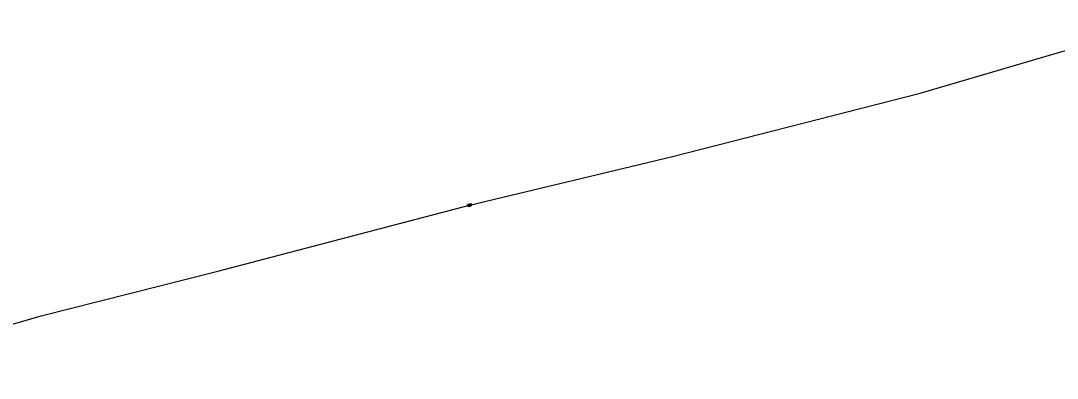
# Model space of a CAD drawing. Extents: x 1614474 to 1865144, y 1098877 to 1212550.
# Drawn here: x 1739056 to 1741385, y 1163429 to 1164232 of the extents above; entities that cross this region are included whole.
import ezdxf

# ---------------------------------------------------------------- set-up
doc = ezdxf.new("R2010")
doc.units = 0
doc.layers.add('BFUSER_DUCTENCLOSURE', color=7, linetype='Continuous')
doc.layers.add('BFUSER_FIBERSPAN', color=7, linetype='Continuous')

msp = doc.modelspace()

# ---------------------------------------------------------------- linework, layer by layer
at = {"layer": 'BFUSER_DUCTENCLOSURE'}
msp.add_line((1740063.8, 1163820), (1740065, 1163815.6), dxfattribs=at)
for points in [[(1740061, 1163814.9), (1740060, 1163818.7)], [(1740061.2, 1163815.1), (1740060.3, 1163818.6)], [(1740060.4, 1163819.3), (1740067.2, 1163821.1)], [(1740060.6, 1163819.1), (1740067.1, 1163820.8)], [(1740068.4, 1163816.3), (1740061.6, 1163814.5)], [(1740061.7, 1163814.8), (1740068.2, 1163816.5)], [(1740067.6, 1163820.5), (1740068.5, 1163817)], [(1740067.8, 1163820.7), (1740068.8, 1163816.9)]]:
    msp.add_lwpolyline(points, dxfattribs=at)
for centre, radius, start, end in [((1740060.5, 1163818.9), 0.5, 104.5562, 194.5562), ((1740060.7, 1163818.7), 0.4, 104.5562, 194.5562), ((1740061.5, 1163815), 0.5, 194.5562, 284.5562), ((1740061.6, 1163815.2), 0.4, 194.5562, 284.5562), ((1740067.2, 1163820.4), 0.4, 14.5562, 104.5562), ((1740067.3, 1163820.6), 0.5, 14.5562, 104.5562), ((1740068.1, 1163816.9), 0.4, 284.5562, 14.5562), ((1740068.3, 1163816.7), 0.5, 284.5562, 14.5562)]:
    msp.add_arc(centre, radius, start, end, dxfattribs=at)
at = {"layer": 'BFUSER_FIBERSPAN'}
msp.add_lwpolyline([(1738619.6, 1163428.9), (1739102.1, 1163569.3), (1739499.2, 1163669.5), (1740064.4, 1163817.8), (1740520.6, 1163926.8), (1741076.4, 1164068.9), (1741630.1, 1164231.8)], dxfattribs=at)

doc.saveas('drawing.dxf')
